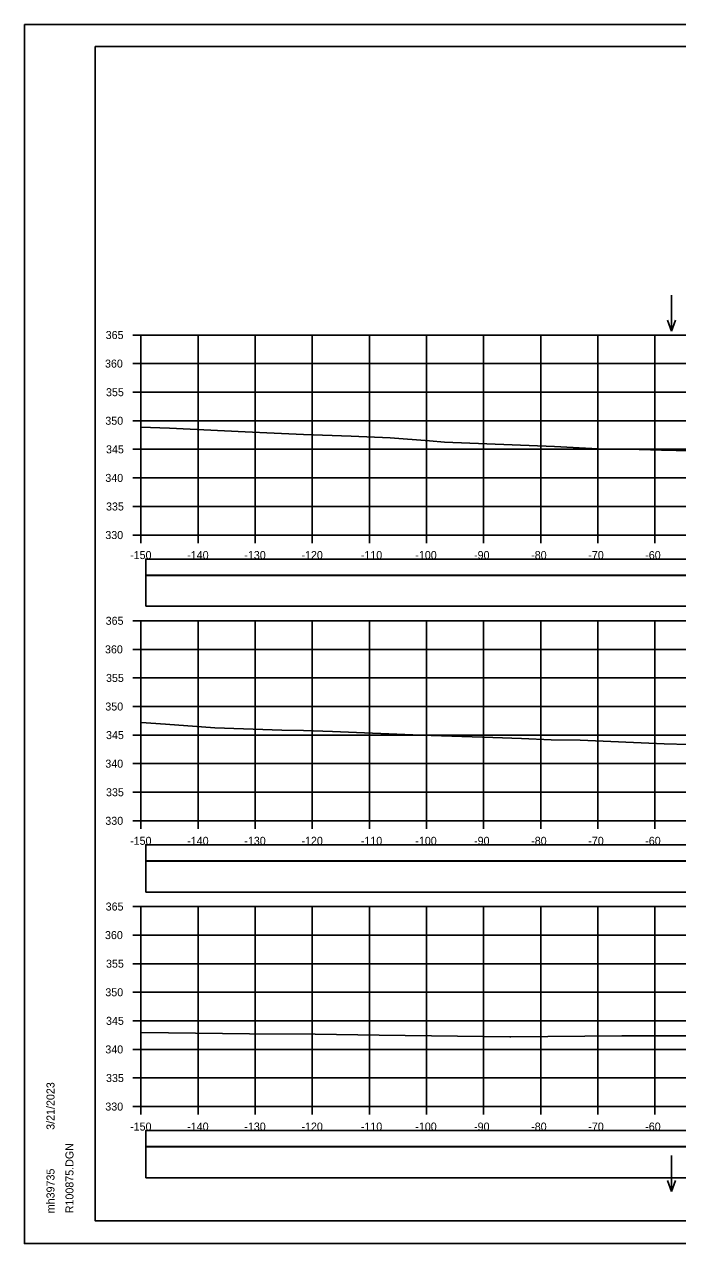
# Model space of a CAD drawing. Extents: x 1368122 to 1710785, y 373130 to 557566.
# Drawn here: x 1368518.5 to 1368632.9, y 377183.7 to 377397.1 of the extents above; entities that cross this region are included whole.
import ezdxf

# ---------------------------------------------------------------- set-up
doc = ezdxf.new("R2010")
doc.units = 0
for name, color, linetype in [('R_Alt Surface', 7, 'Continuous'), ('R_Axis', 7, 'Continuous'), ('R_Axis Annot', 7, 'Continuous'), ('R_Border', 7, 'Continuous'), ('R_Exist Surface', 7, 'Continuous'), ('R_Grid', 7, 'Continuous'), ('R_No Plot', 7, 'Continuous'), ('R_Water Annot', 7, 'Continuous')]:
    doc.layers.add(name, color=color, linetype=linetype)

msp = doc.modelspace()

# ---------------------------------------------------------------- linework, layer by layer
for points in [[(1368539.73, 377295.26), (1368838.03, 377295.26), (1368838.03, 377300.67), (1368539.73, 377300.67)], [(1368539.73, 377245.26), (1368838.03, 377245.26), (1368838.03, 377250.67), (1368539.73, 377250.67)], [(1368539.73, 377195.26), (1368838.03, 377195.26), (1368838.03, 377200.67), (1368539.73, 377200.67)]]:
    msp.add_lwpolyline(points, close=True)
at = {"layer": 'R_Alt Surface'}
for points in [[(1368539.73, 377300.72), (1368838.03, 377300.72), (1368838.03, 377303.54), (1368539.73, 377303.54)], [(1368539.73, 377250.72), (1368838.03, 377250.72), (1368838.03, 377253.54), (1368539.73, 377253.54)], [(1368539.73, 377200.72), (1368838.03, 377200.72), (1368838.03, 377203.54), (1368539.73, 377203.54)]]:
    msp.add_lwpolyline(points, close=True, dxfattribs=at)
at = {"layer": 'R_Axis'}
for p, q in [((1368537.48, 377342.73), (1368538.88, 377342.73)), ((1368538.88, 377307.73), (1368538.88, 377342.73)), ((1368537.48, 377337.73), (1368538.88, 377337.73)), ((1368537.48, 377332.73), (1368538.88, 377332.73)), ((1368537.48, 377327.73), (1368538.88, 377327.73)), ((1368537.48, 377322.73), (1368538.88, 377322.73)), ((1368537.48, 377317.73), (1368538.88, 377317.73)), ((1368537.48, 377312.73), (1368538.88, 377312.73)), ((1368537.48, 377307.73), (1368538.88, 377307.73)), ((1368538.88, 377307.73), (1368838.88, 377307.73)), ((1368538.88, 377306.33), (1368538.88, 377307.73)), ((1368548.88, 377306.33), (1368548.88, 377307.73)), ((1368558.88, 377306.33), (1368558.88, 377307.73)), ((1368568.88, 377306.33), (1368568.88, 377307.73)), ((1368578.88, 377306.33), (1368578.88, 377307.73)), ((1368588.88, 377306.33), (1368588.88, 377307.73)), ((1368598.88, 377306.33), (1368598.88, 377307.73)), ((1368608.88, 377306.33), (1368608.88, 377307.73)), ((1368618.88, 377306.33), (1368618.88, 377307.73)), ((1368628.88, 377306.33), (1368628.88, 377307.73)), ((1368537.48, 377292.73), (1368538.88, 377292.73)), ((1368538.88, 377257.73), (1368538.88, 377292.73)), ((1368537.48, 377287.73), (1368538.88, 377287.73)), ((1368537.48, 377282.73), (1368538.88, 377282.73)), ((1368537.48, 377277.73), (1368538.88, 377277.73)), ((1368537.48, 377272.73), (1368538.88, 377272.73)), ((1368537.48, 377267.73), (1368538.88, 377267.73)), ((1368537.48, 377262.73), (1368538.88, 377262.73)), ((1368537.48, 377257.73), (1368538.88, 377257.73)), ((1368538.88, 377257.73), (1368838.88, 377257.73)), ((1368538.88, 377256.33), (1368538.88, 377257.73)), ((1368548.88, 377256.33), (1368548.88, 377257.73)), ((1368558.88, 377256.33), (1368558.88, 377257.73)), ((1368568.88, 377256.33), (1368568.88, 377257.73)), ((1368578.88, 377256.33), (1368578.88, 377257.73)), ((1368588.88, 377256.33), (1368588.88, 377257.73)), ((1368598.88, 377256.33), (1368598.88, 377257.73)), ((1368608.88, 377256.33), (1368608.88, 377257.73)), ((1368618.88, 377256.33), (1368618.88, 377257.73)), ((1368628.88, 377256.33), (1368628.88, 377257.73)), ((1368537.48, 377242.73), (1368538.88, 377242.73)), ((1368538.88, 377207.73), (1368538.88, 377242.73)), ((1368537.48, 377237.73), (1368538.88, 377237.73)), ((1368537.48, 377232.73), (1368538.88, 377232.73)), ((1368537.48, 377227.73), (1368538.88, 377227.73)), ((1368537.48, 377222.73), (1368538.88, 377222.73)), ((1368537.48, 377217.73), (1368538.88, 377217.73)), ((1368537.48, 377212.73), (1368538.88, 377212.73)), ((1368537.48, 377207.73), (1368538.88, 377207.73)), ((1368538.88, 377207.73), (1368838.88, 377207.73)), ((1368538.88, 377206.33), (1368538.88, 377207.73)), ((1368548.88, 377206.33), (1368548.88, 377207.73)), ((1368558.88, 377206.33), (1368558.88, 377207.73)), ((1368568.88, 377206.33), (1368568.88, 377207.73)), ((1368578.88, 377206.33), (1368578.88, 377207.73)), ((1368588.88, 377206.33), (1368588.88, 377207.73)), ((1368598.88, 377206.33), (1368598.88, 377207.73)), ((1368608.88, 377206.33), (1368608.88, 377207.73)), ((1368618.88, 377206.33), (1368618.88, 377207.73)), ((1368628.88, 377206.33), (1368628.88, 377207.73))]:
    msp.add_line(p, q, dxfattribs=at)
at = {"layer": 'R_Border'}
for p, q in [((1368530.88, 377393.19), (1368847.06, 377393.19)), ((1368530.88, 377187.73), (1368530.88, 377393.19)), ((1368530.88, 377187.73), (1368530.88, 377187.73)), ((1368847.06, 377187.73), (1368530.88, 377187.73))]:
    msp.add_line(p, q, dxfattribs=at)
at = {"layer": 'R_Exist Surface'}
for points in [[(1368538.88, 377326.63), (1368543.89, 377326.43), (1368557.12, 377325.81), (1368562.21, 377325.55), (1368567.37, 377325.33), (1368575.71, 377325.02), (1368582.54, 377324.72), (1368589.41, 377324.22), (1368592.02, 377323.99), (1368611.28, 377323.23), (1368619.99, 377322.76), (1368624.2, 377322.73), (1368630.01, 377322.58), (1368635.19, 377322.49)], [(1368538.88, 377274.93), (1368538.91, 377274.93), (1368543.19, 377274.66), (1368551.8, 377274), (1368563.54, 377273.61), (1368567.37, 377273.52), (1368572.45, 377273.35), (1368587.88, 377272.73), (1368600.5, 377272.3), (1368605.52, 377272.12), (1368610.71, 377271.89), (1368615.8, 377271.82), (1368630.51, 377271.22), (1368634.88, 377271.11)], [(1368538.88, 377220.71), (1368539.01, 377220.71), (1368557.88, 377220.47), (1368569.4, 377220.37), (1368580.61, 377220.21), (1368603.46, 377219.95), (1368603.53, 377219.95), (1368603.68, 377219.95), (1368623.08, 377220.08), (1368636.63, 377220.12)]]:
    msp.add_lwpolyline(points, dxfattribs=at)
at = {"layer": 'R_Grid'}
for p, q in [((1368538.88, 377342.73), (1368838.88, 377342.73)), ((1368538.88, 377307.73), (1368538.88, 377342.73)), ((1368548.88, 377307.73), (1368548.88, 377342.73)), ((1368558.88, 377307.73), (1368558.88, 377342.73)), ((1368568.88, 377307.73), (1368568.88, 377342.73)), ((1368578.88, 377307.73), (1368578.88, 377342.73)), ((1368588.88, 377307.73), (1368588.88, 377342.73)), ((1368598.88, 377307.73), (1368598.88, 377342.73)), ((1368608.88, 377307.73), (1368608.88, 377342.73)), ((1368618.88, 377307.73), (1368618.88, 377342.73)), ((1368628.88, 377307.73), (1368628.88, 377342.73)), ((1368538.88, 377337.73), (1368838.88, 377337.73)), ((1368538.88, 377332.73), (1368838.88, 377332.73)), ((1368538.88, 377327.73), (1368838.88, 377327.73)), ((1368538.88, 377322.73), (1368838.88, 377322.73)), ((1368538.88, 377317.73), (1368838.88, 377317.73)), ((1368538.88, 377312.73), (1368838.88, 377312.73)), ((1368538.88, 377307.73), (1368838.88, 377307.73)), ((1368538.88, 377292.73), (1368838.88, 377292.73)), ((1368538.88, 377257.73), (1368538.88, 377292.73)), ((1368548.88, 377257.73), (1368548.88, 377292.73)), ((1368558.88, 377257.73), (1368558.88, 377292.73)), ((1368568.88, 377257.73), (1368568.88, 377292.73)), ((1368578.88, 377257.73), (1368578.88, 377292.73)), ((1368588.88, 377257.73), (1368588.88, 377292.73)), ((1368598.88, 377257.73), (1368598.88, 377292.73)), ((1368608.88, 377257.73), (1368608.88, 377292.73)), ((1368618.88, 377257.73), (1368618.88, 377292.73)), ((1368628.88, 377257.73), (1368628.88, 377292.73)), ((1368538.88, 377287.73), (1368838.88, 377287.73)), ((1368538.88, 377282.73), (1368838.88, 377282.73)), ((1368538.88, 377277.73), (1368838.88, 377277.73)), ((1368538.88, 377272.73), (1368838.88, 377272.73)), ((1368538.88, 377267.73), (1368838.88, 377267.73)), ((1368538.88, 377262.73), (1368838.88, 377262.73)), ((1368538.88, 377257.73), (1368838.88, 377257.73)), ((1368538.88, 377242.73), (1368838.88, 377242.73)), ((1368538.88, 377207.73), (1368538.88, 377242.73)), ((1368548.88, 377207.73), (1368548.88, 377242.73)), ((1368558.88, 377207.73), (1368558.88, 377242.73)), ((1368568.88, 377207.73), (1368568.88, 377242.73)), ((1368578.88, 377207.73), (1368578.88, 377242.73)), ((1368588.88, 377207.73), (1368588.88, 377242.73)), ((1368598.88, 377207.73), (1368598.88, 377242.73)), ((1368608.88, 377207.73), (1368608.88, 377242.73)), ((1368618.88, 377207.73), (1368618.88, 377242.73)), ((1368628.88, 377207.73), (1368628.88, 377242.73)), ((1368538.88, 377237.73), (1368838.88, 377237.73)), ((1368538.88, 377232.73), (1368838.88, 377232.73)), ((1368538.88, 377227.73), (1368838.88, 377227.73)), ((1368538.88, 377222.73), (1368838.88, 377222.73)), ((1368538.88, 377217.73), (1368838.88, 377217.73)), ((1368538.88, 377212.73), (1368838.88, 377212.73)), ((1368538.88, 377207.73), (1368838.88, 377207.73))]:
    msp.add_line(p, q, dxfattribs=at)
at = {"layer": 'R_No Plot'}
for p, q in [((1368518.48, 377397.09), (1368851.81, 377397.09)), ((1368518.48, 377183.75), (1368851.81, 377183.75))]:
    msp.add_line(p, q, dxfattribs=at)
for points in [[(1368518.47, 377397.09), (1368851.81, 377397.09), (1368851.81, 377183.75), (1368518.47, 377183.75)], [(1368764.8, 377393.19), (1368784.42, 377393.19), (1368784.42, 377383.31), (1368800.53, 377383.31), (1368823.73, 377383.31), (1368823.85, 377355.15), (1368847.06, 377355.15), (1368847.06, 377187.73), (1368530.88, 377187.73), (1368530.88, 377393.19)]]:
    msp.add_lwpolyline(points, close=True, dxfattribs=at)
at = {"layer": 'R_Water Annot'}
for p, q in [((1368631.79, 377349.69), (1368631.79, 377343.41)), ((1368631.79, 377343.41), (1368631.09, 377345.33)), ((1368631.79, 377343.41), (1368632.49, 377345.33)), ((1368631.79, 377199.14), (1368631.79, 377192.86)), ((1368631.79, 377192.86), (1368631.09, 377194.78)), ((1368631.79, 377192.86), (1368632.49, 377194.78))]:
    msp.add_line(p, q, dxfattribs=at)

# ---------------------------------------------------------------- texts
at = {"layer": 'R_Axis Annot'}
for s, p in [('365', (1368532.71, 377342.03)), ('360', (1368532.59, 377337.03)), ('355', (1368532.77, 377332.03)), ('350', (1368532.65, 377327.03)), ('345', (1368532.77, 377322.03)), ('340', (1368532.65, 377317.03)), ('335', (1368532.77, 377312.03)), ('330', (1368532.65, 377307.03)), ('-150', (1368536.99, 377303.53)), ('-140', (1368546.99, 377303.53)), ('-130', (1368556.99, 377303.53)), ('-120', (1368566.99, 377303.53)), ('-110', (1368577.39, 377303.53)), ('-100', (1368586.93, 377303.53)), ('-90', (1368597.22, 377303.53)), ('-80', (1368607.22, 377303.53)), ('-70', (1368617.22, 377303.53)), ('-60', (1368627.19, 377303.53)), ('365', (1368532.71, 377292.03)), ('360', (1368532.59, 377287.03)), ('355', (1368532.77, 377282.03)), ('350', (1368532.65, 377277.03)), ('345', (1368532.77, 377272.03)), ('340', (1368532.65, 377267.03)), ('335', (1368532.77, 377262.03)), ('330', (1368532.65, 377257.03)), ('-150', (1368536.99, 377253.53)), ('-140', (1368546.99, 377253.53)), ('-130', (1368556.99, 377253.53)), ('-120', (1368566.99, 377253.53)), ('-110', (1368577.39, 377253.53)), ('-100', (1368586.93, 377253.53)), ('-90', (1368597.22, 377253.53)), ('-80', (1368607.22, 377253.53)), ('-70', (1368617.22, 377253.53)), ('-60', (1368627.19, 377253.53)), ('365', (1368532.71, 377242.03)), ('360', (1368532.59, 377237.03)), ('355', (1368532.77, 377232.03)), ('350', (1368532.65, 377227.03)), ('345', (1368532.77, 377222.03)), ('340', (1368532.65, 377217.03)), ('335', (1368532.77, 377212.03)), ('330', (1368532.65, 377207.03)), ('-150', (1368536.99, 377203.53)), ('-140', (1368546.99, 377203.53)), ('-130', (1368556.99, 377203.53)), ('-120', (1368566.99, 377203.53)), ('-110', (1368577.39, 377203.53)), ('-100', (1368586.93, 377203.53)), ('-90', (1368597.22, 377203.53)), ('-80', (1368607.22, 377203.53)), ('-70', (1368617.22, 377203.53)), ('-60', (1368627.19, 377203.53))]:
    msp.add_text(s, height=1.4, dxfattribs=at).set_placement(p)
at = {"layer": 'R_Border'}
for s, p in [('3/21/2023', (1368523.75, 377203.66)), ('R100875.DGN', (1368527.07, 377189.06)), ('mh39735', (1368523.75, 377189.06))]:
    msp.add_text(s, height=1.4, rotation=90, dxfattribs=at).set_placement(p)

doc.saveas('drawing.dxf')
